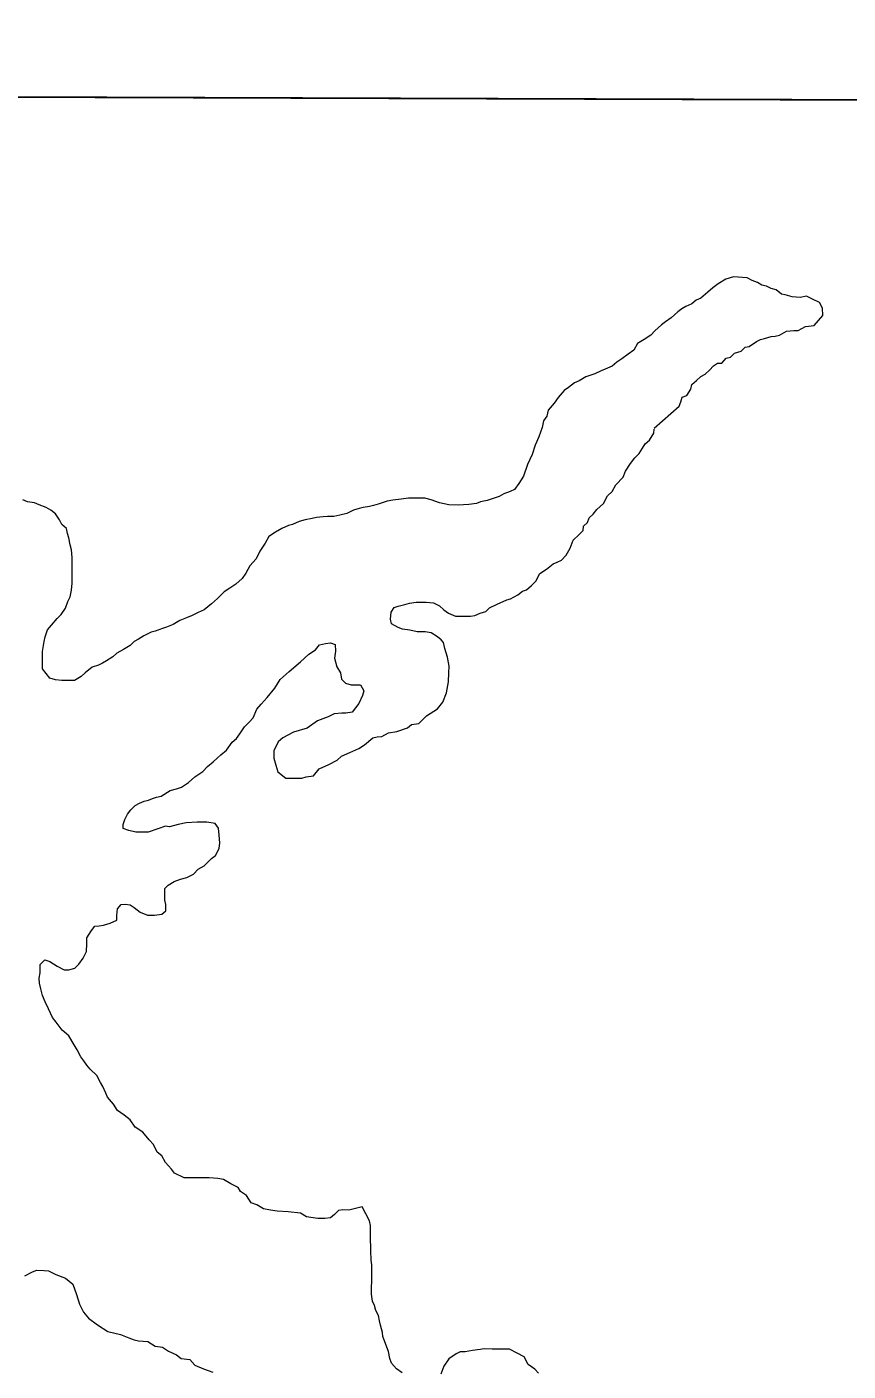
# Model space of a CAD drawing. Extents: x -1643653 to 4543381, y 1624270 to 13878484.
# Drawn here: x 588036 to 588843, y 8908709 to 8910030 of the extents above; entities that cross this region are included whole.
import ezdxf

# ---------------------------------------------------------------- set-up
doc = ezdxf.new("R2010")
doc.units = 0
doc.header["$LTSCALE"] = 200
doc.layers.add('1', color=7, linetype='Continuous', lineweight=13)
doc.layers.add('6', color=7, linetype='Continuous', lineweight=13)

msp = doc.modelspace()

# ---------------------------------------------------------------- linework, layer by layer
at = {"layer": '1', "lineweight": 25}
msp.add_spline([(814781, 9009175.5), (814787.2, 9009173.4), (814796.9, 9009173.4), (814799.4, 9009172.4), (814805.1, 9009174.5), (814805.6, 9009176.5), (814811.7, 9009179.5), (814811.7, 9009179.5), (814801.5, 9009181), (814790.7, 9009181.5), (814784.1, 9009183.1), (814777.4, 9009185.1), (814778.4, 9009175.5)], degree=3, dxfattribs=at)
at = {"layer": '6'}
msp.add_line((574653.9, 8910009.3), (626625.7, 8909822.1), dxfattribs=at)
msp.add_lwpolyline([(596575.8, 8909932.4), (585614.8, 8909969.8), (585583.8, 8898914.4), (596544.8, 8898874.9)], close=True, dxfattribs=at)
for points in [[(588730.7, 8909784.7), (588723.1, 8909782.2), (588715.7, 8909777.8), (588710.3, 8909773.8), (588705.6, 8909769.4), (588698.6, 8909763.7), (588694.1, 8909761.7), (588689.6, 8909758.2), (588684, 8909755.3), (588680, 8909753.3), (588676, 8909750.3), (588669.5, 8909744.3), (588663.9, 8909740.4), (588659.9, 8909737.4), (588653.3, 8909731.4), (588649.3, 8909727.4), (588642.8, 8909723), (588636.2, 8909719), (588632.7, 8909712.5), (588627.2, 8909708.6), (588621.1, 8909704.1), (588616.1, 8909700.6), (588611.6, 8909696.7), (588604.5, 8909693.7), (588600.5, 8909692.2), (588594.5, 8909689.2), (588590.5, 8909687.8), (588585.5, 8909686.3), (588578.9, 8909682.3), (588574.4, 8909680.4), (588568.4, 8909675.9), (588564.4, 8909672.9), (588558.3, 8909666), (588554.3, 8909660.5), (588548.7, 8909653.5), (588547.2, 8909647.5), (588544.1, 8909643), (588542.6, 8909636.5), (588539.5, 8909627.5), (588535.9, 8909619), (588532.9, 8909610.1), (588528.3, 8909600.1), (588524.2, 8909588.6), (588519.7, 8909581.6), (588515.6, 8909575.6), (588511.1, 8909573.6), (588505.1, 8909571.2), (588500.5, 8909568.7), (588494.5, 8909566.7), (588488.5, 8909564.8), (588482, 8909563.3), (588478, 8909561.8), (588470.5, 8909560.9), (588460, 8909560.2), (588451, 8909560.5), (588441.8, 8909562.6), (588433.5, 8909565.3), (588427.4, 8909566.9), (588422.4, 8909567), (588417.9, 8909567), (588411.4, 8909567), (588403.9, 8909566.1), (588395.9, 8909565.1), (588390.4, 8909564.2), (588381.4, 8909561.2), (588376.9, 8909559.8), (588372.9, 8909558.8), (588366.8, 8909557.8), (588362.8, 8909556.8), (588357.3, 8909555.4), (588350.8, 8909551.9), (588343.8, 8909550.5), (588337.8, 8909549), (588331.8, 8909549), (588327.3, 8909548.6), (588320.8, 8909548.1), (588316.7, 8909547.1), (588309.7, 8909545.7), (588303.7, 8909544.2), (588297.2, 8909541.2), (588293.2, 8909540.3), (588286.7, 8909537.3), (588280.6, 8909533.8), (588274.1, 8909529.4), (588270.5, 8909522.9), (588265, 8909514.9), (588261.4, 8909507.4), (588255.4, 8909500.5), (588251.3, 8909493.5), (588247.8, 8909488), (588241.7, 8909482.5), (588235.7, 8909478.6), (588230.2, 8909475.1), (588223.6, 8909468.6), (588217.6, 8909463.2), (588210.5, 8909457.2), (588204.5, 8909454.7), (588198.5, 8909451.8), (588193, 8909449.3), (588186.4, 8909446.8), (588179.9, 8909442.9)], [(588818.5, 8909746.6), (588818.3, 8909753.9), (588815.2, 8909759.4), (588808.5, 8909762.5), (588802.4, 8909765.5), (588796.3, 8909764.3), (588788.3, 8909764.9), (588788.3, 8909764.9), (588781.6, 8909766.8), (588778, 8909767.4), (588772.7, 8909771.9), (588767.7, 8909773), (588763.2, 8909775.5), (588758.7, 8909776.5), (588754.2, 8909779.1), (588749.2, 8909781.1), (588744.2, 8909783.6), (588730.7, 8909784.7)], [(588652.6, 8909636), (588677.2, 8909657.4), (588678.8, 8909661.9), (588680.3, 8909666.4), (588684.8, 8909667.9), (588688.9, 8909674.3), (588689.9, 8909678.8), (588694.4, 8909682.8), (588698.5, 8909686.8), (588703, 8909688.8), (588707, 8909692.8), (588711.1, 8909697.2), (588715.1, 8909699.7), (588719.1, 8909699.7), (588723.6, 8909704.7), (588727.6, 8909705.6), (588731.7, 8909709.6), (588738.2, 8909711.6), (588742.2, 8909715.6), (588746.2, 8909716), (588753.3, 8909721), (588757.3, 8909723), (588761.3, 8909723.9), (588767.8, 8909725.9), (588771.8, 8909726.4), (588775.8, 8909727.3), (588782.8, 8909731.3), (588789.9, 8909731.8), (588794.4, 8909731.7), (588801.4, 8909735.7), (588809.9, 8909736.6), (588818.5, 8909746.6)], [(588353.5, 8909317.1), (588362.6, 8909321), (588368.1, 8909324.5), (588376.1, 8909331.4), (588380.6, 8909332.4), (588385.2, 8909332.9), (588391.7, 8909336.3), (588399.7, 8909337.8), (588410.2, 8909341.2), (588414.2, 8909344.7), (588421.3, 8909345.7), (588428.8, 8909353.1), (588439.9, 8909360.1), (588444.9, 8909366.5), (588448.7, 8909375.7), (588450.5, 8909386.4), (588450.9, 8909395.3), (588451.4, 8909401.9), (588449.6, 8909410.8), (588446.9, 8909419.3), (588445.6, 8909425.1), (588443.4, 8909427.7), (588439.9, 8909430.7), (588433.4, 8909434.7), (588427.5, 8909435.7), (588419.9, 8909435.8), (588412.5, 8909437.3), (588405.5, 8909438.4), (588401, 8909439.9), (588394.5, 8909443.5), (588393.5, 8909448), (588394.1, 8909455), (588397.1, 8909459.5), (588401.1, 8909460.9), (588407.6, 8909462.4), (588412.2, 8909463.9), (588418.7, 8909464.8), (588422.7, 8909464.8), (588428.7, 8909464.8), (588435.7, 8909464.2), (588441.7, 8909461.2), (588446.1, 8909457.2), (588450.6, 8909454.1), (588457.6, 8909451.1), (588461.6, 8909451), (588467.6, 8909451), (588472.1, 8909451), (588476.6, 8909451.9), (588481.6, 8909453.9), (588487.2, 8909455.8), (588490.8, 8909459.4), (588498.5, 8909462.9), (588507.9, 8909467.1), (588507.9, 8909467.1), (588507.9, 8909467.1), (588511.5, 8909468.2), (588518.8, 8909472.2), (588523.3, 8909475.7), (588527.3, 8909477.1), (588532.3, 8909481.1), (588536.4, 8909485.6), (588540.4, 8909493.1), (588540.4, 8909493.1), (588547, 8909497.2), (588553.5, 8909502.5), (588557.5, 8909504), (588561.5, 8909506), (588566.1, 8909510.9), (588570.1, 8909517.9), (588573.2, 8909525.9), (588578.7, 8909530.9), (588582.8, 8909535.4), (588583.3, 8909539.4), (588587.3, 8909543.3), (588588.9, 8909547.8), (588592.9, 8909551.3), (588596.4, 8909555.8), (588603, 8909561.8), (588607, 8909569.2), (588611.6, 8909573.7), (588615.1, 8909580.2), (588622.2, 8909587.7), (588624.7, 8909593.7), (588629.3, 8909601.1), (588633.8, 8909606.6), (588637.9, 8909611.1), (588641.4, 8909616.1), (588644, 8909620.6), (588648, 8909624.1), (588652.5, 8909631), (588652.6, 8909634.9)], [(588179.9, 8909442.9), (588173.4, 8909440.4), (588169.4, 8909439), (588162.3, 8909436.5), (588158.3, 8909435.5), (588151.3, 8909431.6), (588145.8, 8909428.6), (588141.8, 8909426.1), (588137.7, 8909422.1), (588131.2, 8909418.2), (588124.7, 8909414.7), (588120.6, 8909411.2), (588114.6, 8909407.3), (588110.6, 8909404.8), (588106.6, 8909402.8), (588100.5, 8909400.9), (588093.5, 8909395.4), (588089.5, 8909391.9), (588082.9, 8909387.9), (588076.9, 8909388), (588070.4, 8909388), (588064.4, 8909388.6), (588058.9, 8909390.1), (588055, 8909394.7), (588051.5, 8909399.2), (588051.5, 8909403.7), (588051.6, 8909408.2), (588051.6, 8909416.2), (588052.2, 8909420.2), (588053.2, 8909426.2), (588054.2, 8909430.7), (588056.3, 8909437.7), (588060.3, 8909442.2), (588065.9, 8909448.7), (588069.9, 8909452.6), (588074, 8909459.1), (588076.5, 8909465.6), (588078.6, 8909470.1), (588080.1, 8909476.6), (588080.7, 8909483.6), (588080.7, 8909487.6), (588080.7, 8909491.6), (588080.8, 8909499.6), (588080.8, 8909504.1), (588080.8, 8909508.6), (588079.9, 8909516.2), (588078.9, 8909521.2), (588077.5, 8909528.2), (588076, 8909532.2), (588075.1, 8909537.2), (588070.6, 8909541.2), (588068.1, 8909545.8), (588064.2, 8909551.8), (588059.7, 8909555.3), (588055.2, 8909557.9), (588048.2, 8909560.4), (588043.7, 8909562.5), (588036.8, 8909563.5), (588032.3, 8909565.5)], [(588200.1, 8909197.6), (588200.1, 8909197.6), (588204.6, 8909202.4), (588210.6, 8909205.8), (588217.7, 8909212.8), (588221.7, 8909215.8), (588225.2, 8909222.8), (588225.8, 8909228.3), (588225.3, 8909235.8), (588224.4, 8909242.8), (588221.4, 8909247.3), (588221.4, 8909247.3), (588213.1, 8909248.5), (588203.5, 8909248.5), (588192.7, 8909248), (588184.8, 8909246.3), (588176.3, 8909244), (588172.4, 8909244.7), (588164.9, 8909242.2), (588155.3, 8909238.8), (588150.8, 8909238.8), (588143.3, 8909238.8), (588136.3, 8909240.4), (588130.8, 8909242.4), (588130.9, 8909246.4), (588132.4, 8909251.4), (588135, 8909256.4), (588138.5, 8909260.9), (588142.5, 8909264.9), (588147, 8909267.4), (588151.6, 8909269.3), (588155.6, 8909270.3), (588159.6, 8909271.8), (588163.6, 8909273.3), (588168.1, 8909274.2), (588176.9, 8909279.7), (588176.9, 8909279.7), (588183.1, 8909281.4), (588188.2, 8909283.1), (588195, 8909287.6), (588201.2, 8909293.2), (588209.2, 8909298.3), (588213.7, 8909303.4), (588219.3, 8909308), (588223.3, 8909311.4), (588226.7, 8909314.8), (588232.4, 8909319.3), (588238, 8909327.3), (588242.1, 8909330.8), (588245.6, 8909335.3), (588250.2, 8909342.3), (588254.7, 8909346.8), (588258.7, 8909351.2), (588262.3, 8909359.7), (588266.3, 8909364.7), (588272.3, 8909371), (588279.9, 8909380.3), (588285.2, 8909388.8), (588294.1, 8909396.8), (588305.2, 8909406.1), (588313.2, 8909413.7), (588319.9, 8909418.1), (588323.9, 8909423), (588329.7, 8909424.3), (588334.6, 8909424.8), (588339.1, 8909423.4), (588339.5, 8909416.8), (588338.7, 8909409.8), (588340.8, 8909401.2), (588344.4, 8909395.4), (588345.3, 8909389.2), (588349.3, 8909385.2), (588355, 8909383.7), (588364, 8909383.6), (588367.5, 8909377.6), (588365.9, 8909373.1), (588362.4, 8909365.1), (588355.8, 8909356.6), (588349.8, 8909355.6), (588345.8, 8909355.7), (588338.3, 8909355.2), (588332.3, 8909352.3), (588321.7, 8909348.3), (588311.7, 8909340.9), (588298.1, 8909337), (588287.6, 8909331.5), (588283.1, 8909327.6), (588279, 8909318.6), (588278.9, 8909311.6), (588280.9, 8909304.5), (588282.8, 8909298), (588290.8, 8909291.9), (588298.3, 8909291.9), (588306.3, 8909291.8), (588310.8, 8909293.3), (588317.8, 8909294.3), (588323.4, 8909301.2), (588332.9, 8909305.2), (588341, 8909309.6), (588345.5, 8909313.6), (588353.5, 8909317.1)], [(588365.6, 8908870.4), (588352.6, 8908867.4), (588346.6, 8908867.5), (588342.6, 8908867), (588338.6, 8908863), (588334.5, 8908859.6), (588329, 8908859.1), (588322, 8908859.1), (588317.5, 8908859.7), (588311, 8908860.7), (588305.1, 8908864.2), (588293.1, 8908865.8), (588282.1, 8908866.4), (588275.6, 8908867.4), (588268.6, 8908868.5), (588262.1, 8908872.5), (588256.6, 8908874.6), (588252.2, 8908881.6), (588246.2, 8908885.7), (588243.7, 8908889.7), (588236.7, 8908893.2), (588229.3, 8908897.3), (588223.8, 8908898.3), (588215.3, 8908898.9), (588207.8, 8908898.9), (588200.3, 8908899), (588190.8, 8908899.1), (588181.3, 8908903.6), (588178.3, 8908907.7), (588172.4, 8908914.2), (588168.9, 8908920.7), (588164.4, 8908924.3), (588160.5, 8908931.8), (588156.5, 8908936.3), (588150.1, 8908943.9), (588142.6, 8908948.9), (588137.7, 8908956), (588131.7, 8908960.5), (588125.2, 8908965.1), (588121.3, 8908971.6), (588115.3, 8908978.2), (588113.9, 8908982.2), (588110.9, 8908988.7), (588108.4, 8908992.7), (588105, 8908999.8), (588098.5, 8909005.8), (588095.1, 8909009.8), (588092.1, 8909013.9), (588089.1, 8909017.9), (588085.7, 8909024.9), (588082.7, 8909029.9), (588077.3, 8909038.5), (588070.8, 8909044.1), (588064.9, 8909052.1), (588061.4, 8909056.6), (588057.5, 8909065.2), (588054.2, 8909071.9), (588051.7, 8909078.4), (588049.9, 8909084.8), (588048.6, 8909090.5), (588048.2, 8909095.2), (588049.1, 8909100.4), (588049.3, 8909108.8), (588053.8, 8909113.3), (588058.8, 8909111.7), (588065.8, 8909107.2), (588072.8, 8909103.6), (588077.3, 8909103.6), (588083.3, 8909105.1), (588087.3, 8909109), (588091.4, 8909115), (588094.9, 8909121.5), (588095, 8909129), (588095, 8909135), (588099.6, 8909142), (588103.1, 8909146.5), (588107.1, 8909146.9), (588111.6, 8909147.4), (588118.1, 8909149.4), (588124.7, 8909152.3), (588124.7, 8909156.8), (588125.2, 8909163.4), (588128.8, 8909167.8), (588132.8, 8909168.1), (588137.6, 8909167.3), (588141.8, 8909164.8), (588147.7, 8909160.2), (588154.7, 8909157.2), (588161.7, 8909157.1), (588168.7, 8909158.1), (588172.8, 8909161.5), (588172.8, 8909167.6), (588171.8, 8909172.1), (588171.8, 8909180), (588171.8, 8909183.4), (588171.8, 8909183.4), (588175.2, 8909186.8), (588180.8, 8909190.2), (588187.1, 8909192.5), (588193.3, 8909194.2), (588200.1, 8909197.6)], [(588404.9, 8908707.4), (588399.4, 8908711.4), (588394.5, 8908716.9), (588393, 8908721.5), (588391.6, 8908728.5), (588390.1, 8908732.5), (588387.6, 8908739), (588386.2, 8908743), (588385.7, 8908747.1), (588383.7, 8908754.1), (588382.8, 8908758.6), (588381.8, 8908763.6), (588379.3, 8908768.6), (588377.9, 8908773.6), (588375.9, 8908777.7), (588375, 8908784.7), (588375, 8908789.7), (588375.1, 8908799.2), (588375.1, 8908805.2), (588375.2, 8908813.7), (588374.7, 8908818.2), (588374.3, 8908827.2), (588374.3, 8908831.7), (588373.9, 8908837.8), (588373.9, 8908843.3), (588374, 8908847.3), (588374, 8908852.3), (588373, 8908856.8), (588365.6, 8908870.4)], [(588034.1, 8908802.8), (588041.6, 8908806.7), (588046.1, 8908808.2), (588053.1, 8908808.1), (588057.6, 8908807.6), (588064.6, 8908804.1), (588074.1, 8908800.5), (588081.4, 8908794.7), (588085.1, 8908784.4), (588088, 8908774.9), (588091.7, 8908766.9), (588096.8, 8908761.1), (588105.6, 8908754.5), (588105.6, 8908754.5), (588115.8, 8908747.9), (588115.8, 8908747.9), (588128.2, 8908745), (588128.2, 8908745), (588136.5, 8908741.8), (588141.5, 8908739.8), (588146, 8908738.8), (588155, 8908738.2), (588162.4, 8908733.7), (588169.4, 8908732.6), (588175.4, 8908728.6), (588183.4, 8908725), (588187.8, 8908721.5), (588196.3, 8908720.4), (588201.3, 8908714.9), (588209.8, 8908711.3), (588218.8, 8908708.2)], [(588539, 8908707), (588535.5, 8908711), (588529, 8908715.6), (588525.1, 8908723.1), (588518.1, 8908726.7), (588510.6, 8908730.7), (588503.1, 8908730.8), (588493.6, 8908730.8), (588485.6, 8908730.9), (588481.6, 8908730.4), (588474.1, 8908729.4), (588467.1, 8908728), (588462.1, 8908728), (588458.1, 8908726), (588451, 8908721.1), (588446, 8908714.1), (588442.9, 8908706.1)]]:
    msp.add_lwpolyline(points, dxfattribs=at)

doc.saveas('drawing.dxf')
